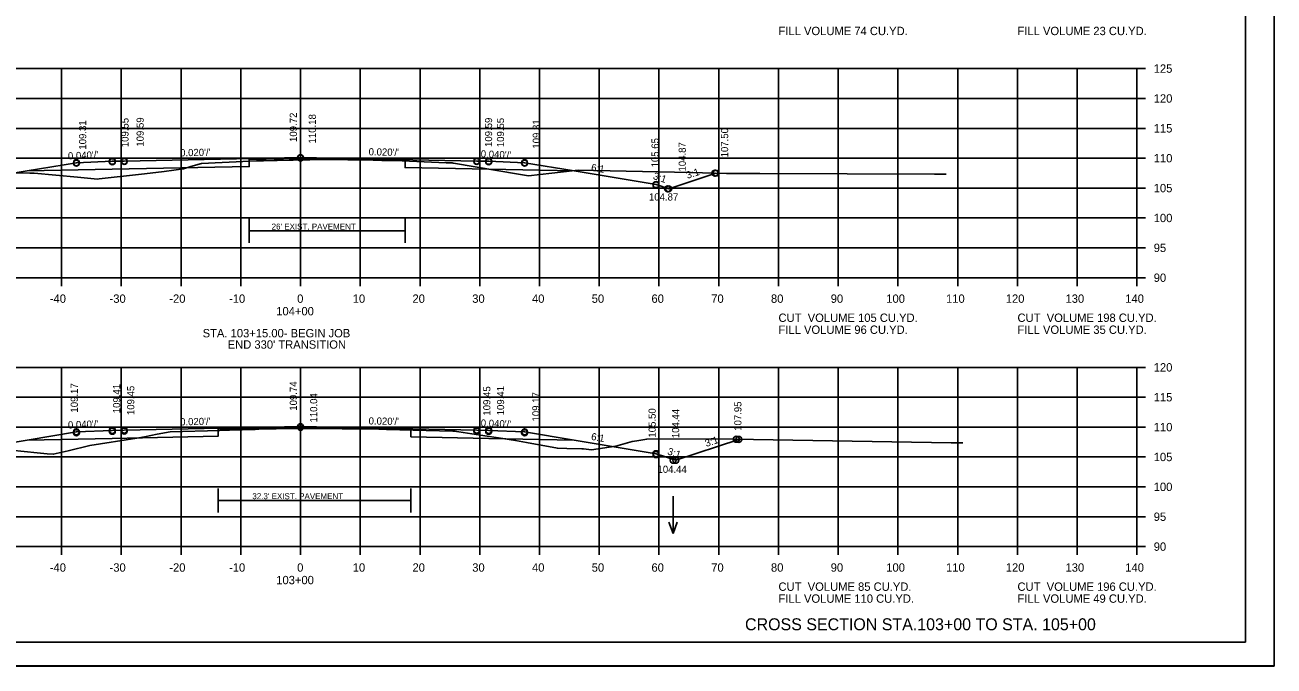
# Model space of a CAD drawing. Extents: x 1175611 to 1176402, y -433344 to -416213.
# Drawn here: x 1175734.9 to 1175943.9, y -433130.2 to -433022.9 of the extents above; entities that cross this region are included whole.
import ezdxf

# ---------------------------------------------------------------- set-up
doc = ezdxf.new("R2010")
doc.units = 0
for name, color, linetype in [('Default', 7, 'Continuous'), ('R_Alt Surface', 7, 'Continuous'), ('R_Axis', 7, 'Continuous'), ('R_Axis Annot', 7, 'Continuous'), ('R_Border', 7, 'Continuous'), ('R_Draft', 7, 'Continuous'), ('R_Exist Surface', 7, 'Continuous'), ('R_Fin Surface', 7, 'Continuous'), ('R_Grid', 7, 'Continuous'), ('R_No Plot', 7, 'Continuous'), ('R_Water Annot', 7, 'Continuous'), ('R_Xsect Elev', 7, 'Continuous'), ('R_Xsect Slope', 7, 'Continuous')]:
    doc.layers.add(name, color=color, linetype=linetype)

msp = doc.modelspace()

# ---------------------------------------------------------------- linework, layer by layer
at = {"layer": 'R_Alt Surface'}
for points in [[(1175735.2, -433047.34), (1175749.47, -433047.06), (1175772.4, -433046.6), (1175772.4, -433045.43), (1175780.97, -433045.26), (1175798.47, -433045.61), (1175798.47, -433046.78), (1175812.47, -433047.06), (1175826.75, -433047.34)], [(1175735.2, -433092.38), (1175749.47, -433092.1), (1175767.17, -433091.74), (1175767.17, -433090.57), (1175780.97, -433090.3), (1175799.45, -433090.67), (1175799.45, -433091.83), (1175812.47, -433092.1), (1175826.75, -433092.38)]]:
    msp.add_lwpolyline(points, dxfattribs=at)
at = {"layer": 'R_Axis'}
for p, q in [((1175920.97, -433065.21), (1175920.97, -433030.21)), ((1175922.37, -433030.21), (1175920.97, -433030.21)), ((1175922.37, -433035.21), (1175920.97, -433035.21)), ((1175922.37, -433040.21), (1175920.97, -433040.21)), ((1175922.37, -433045.21), (1175920.97, -433045.21)), ((1175922.37, -433050.21), (1175920.97, -433050.21)), ((1175922.37, -433055.21), (1175920.97, -433055.21)), ((1175922.37, -433060.21), (1175920.97, -433060.21)), ((1175640.97, -433065.21), (1175920.97, -433065.21)), ((1175740.97, -433066.61), (1175740.97, -433065.21)), ((1175750.97, -433066.61), (1175750.97, -433065.21)), ((1175760.97, -433066.61), (1175760.97, -433065.21)), ((1175770.97, -433066.61), (1175770.97, -433065.21)), ((1175780.97, -433066.61), (1175780.97, -433065.21)), ((1175790.97, -433066.61), (1175790.97, -433065.21)), ((1175800.97, -433066.61), (1175800.97, -433065.21)), ((1175810.97, -433066.61), (1175810.97, -433065.21)), ((1175820.97, -433066.61), (1175820.97, -433065.21)), ((1175830.97, -433066.61), (1175830.97, -433065.21)), ((1175840.97, -433066.61), (1175840.97, -433065.21)), ((1175850.97, -433066.61), (1175850.97, -433065.21)), ((1175860.97, -433066.61), (1175860.97, -433065.21)), ((1175870.97, -433066.61), (1175870.97, -433065.21)), ((1175880.97, -433066.61), (1175880.97, -433065.21)), ((1175890.97, -433066.61), (1175890.97, -433065.21)), ((1175900.97, -433066.61), (1175900.97, -433065.21)), ((1175910.97, -433066.61), (1175910.97, -433065.21)), ((1175920.97, -433066.61), (1175920.97, -433065.21)), ((1175922.37, -433065.21), (1175920.97, -433065.21)), ((1175920.97, -433110.21), (1175920.97, -433080.21)), ((1175922.37, -433080.21), (1175920.97, -433080.21)), ((1175922.37, -433085.21), (1175920.97, -433085.21)), ((1175922.37, -433090.21), (1175920.97, -433090.21)), ((1175922.37, -433095.21), (1175920.97, -433095.21)), ((1175922.37, -433100.21), (1175920.97, -433100.21)), ((1175922.37, -433105.21), (1175920.97, -433105.21)), ((1175640.97, -433110.21), (1175920.97, -433110.21)), ((1175740.97, -433111.61), (1175740.97, -433110.21)), ((1175750.97, -433111.61), (1175750.97, -433110.21)), ((1175760.97, -433111.61), (1175760.97, -433110.21)), ((1175770.97, -433111.61), (1175770.97, -433110.21)), ((1175780.97, -433111.61), (1175780.97, -433110.21)), ((1175790.97, -433111.61), (1175790.97, -433110.21)), ((1175800.97, -433111.61), (1175800.97, -433110.21)), ((1175810.97, -433111.61), (1175810.97, -433110.21)), ((1175820.97, -433111.61), (1175820.97, -433110.21)), ((1175830.97, -433111.61), (1175830.97, -433110.21)), ((1175840.97, -433111.61), (1175840.97, -433110.21)), ((1175850.97, -433111.61), (1175850.97, -433110.21)), ((1175860.97, -433111.61), (1175860.97, -433110.21)), ((1175870.97, -433111.61), (1175870.97, -433110.21)), ((1175880.97, -433111.61), (1175880.97, -433110.21)), ((1175890.97, -433111.61), (1175890.97, -433110.21)), ((1175900.97, -433111.61), (1175900.97, -433110.21)), ((1175910.97, -433111.61), (1175910.97, -433110.21)), ((1175920.97, -433111.61), (1175920.97, -433110.21)), ((1175922.37, -433110.21), (1175920.97, -433110.21))]:
    msp.add_line(p, q, dxfattribs=at)
at = {"layer": 'R_Border'}
for q in [(1175939.15, -432920.75), (1175622.97, -433126.21)]:
    msp.add_line((1175939.15, -433126.21), q, dxfattribs=at)
at = {"layer": 'R_Draft'}
for p, q in [((1175785.63, -433057.37), (1175772.4, -433057.37)), ((1175785.63, -433057.37), (1175798.47, -433057.37)), ((1175782.72, -433102.49), (1175767.17, -433102.49)), ((1175782.72, -433102.49), (1175799.45, -433102.49))]:
    msp.add_line(p, q, dxfattribs=at)
for points in [[(1175772.4, -433059.37), (1175772.4, -433055.37)], [(1175798.47, -433059.37), (1175798.47, -433055.37)], [(1175767.17, -433104.49), (1175767.17, -433100.49)], [(1175799.45, -433104.49), (1175799.45, -433100.49)]]:
    msp.add_lwpolyline(points, dxfattribs=at)
at = {"layer": 'R_Exist Surface'}
for points in [[(1175725.09, -433047.6), (1175735.69, -433047.71), (1175736.4, -433047.72), (1175743.63, -433048.39), (1175746.98, -433048.71), (1175747.29, -433048.67), (1175754.88, -433047.82), (1175758.16, -433047.41), (1175761.38, -433046.99), (1175762.62, -433046.62), (1175764.4, -433046.08), (1175772.47, -433045.69), (1175773.63, -433045.63), (1175774.37, -433045.62), (1175774.75, -433045.62), (1175776.57, -433045.6), (1175777.09, -433045.58), (1175779.07, -433045.51), (1175779.74, -433045.51), (1175782.55, -433045.49), (1175784.7, -433045.43), (1175785.14, -433045.42), (1175785.14, -433045.42), (1175785.6, -433045.41), (1175785.97, -433045.41), (1175787.11, -433045.44), (1175788.9, -433045.48), (1175789.35, -433045.5), (1175790.48, -433045.49), (1175791.18, -433045.5), (1175793.11, -433045.55), (1175794.56, -433045.6), (1175794.91, -433045.61), (1175795.27, -433045.61), (1175796.71, -433045.58), (1175796.72, -433045.58), (1175796.77, -433045.58), (1175805.35, -433045.96), (1175806.22, -433046), (1175806.41, -433046), (1175806.47, -433046.02), (1175806.55, -433046.03), (1175817.43, -433047.86), (1175819.12, -433048.15), (1175826.96, -433047.28), (1175827.43, -433047.23), (1175846.27, -433047.62), (1175852.28, -433047.74), (1175857.82, -433047.76), (1175887.06, -433047.87), (1175888.86, -433047.87), (1175889.03, -433047.87)], [(1175728.16, -433093.63), (1175736.87, -433094.54), (1175738.58, -433094.7), (1175739.58, -433094.75), (1175742.07, -433094.19), (1175745.72, -433093.31), (1175753.55, -433092.07), (1175754.87, -433091.86), (1175756.96, -433091.42), (1175759.17, -433091.03), (1175767.45, -433090.78), (1175770.72, -433090.67), (1175770.97, -433090.66), (1175771.21, -433090.66), (1175773.41, -433090.61), (1175774, -433090.56), (1175779.88, -433090.47), (1175782.97, -433090.44), (1175783.03, -433090.44), (1175783.56, -433090.43), (1175787.96, -433090.5), (1175794.06, -433090.56), (1175795.06, -433090.58), (1175795.38, -433090.59), (1175806.48, -433090.9), (1175806.84, -433090.91), (1175807.06, -433090.92), (1175807.12, -433090.92), (1175807.45, -433090.98), (1175811.08, -433091.57), (1175814.85, -433092.13), (1175816.96, -433092.44), (1175818.82, -433092.8), (1175823.98, -433093.74), (1175825.52, -433093.81), (1175828.08, -433093.83), (1175828.36, -433093.82), (1175829.66, -433094.01), (1175833.74, -433093.39), (1175836.48, -433092.61), (1175837.26, -433092.5), (1175838.91, -433092.21), (1175849.72, -433092.19), (1175849.89, -433092.19), (1175850.17, -433092.19), (1175889.89, -433092.84), (1175890.71, -433092.84), (1175891.8, -433092.84)]]:
    msp.add_lwpolyline(points, dxfattribs=at)
at = {"layer": 'R_Fin Surface'}
for points in [[(1175715.05, -433047.49), (1175721.47, -433049.63), (1175735.2, -433047.34), (1175743.47, -433045.96), (1175749.47, -433045.72), (1175751.47, -433045.68), (1175780.97, -433045.09), (1175810.47, -433045.68), (1175812.47, -433045.72), (1175818.47, -433045.96), (1175826.75, -433047.34), (1175840.47, -433049.63), (1175842.6, -433050.34), (1175850.51, -433047.71)], [(1175715.05, -433047.49), (1175721.47, -433049.63), (1175735.2, -433047.34), (1175743.47, -433045.96), (1175749.47, -433045.72), (1175751.47, -433045.68), (1175780.97, -433045.09), (1175810.47, -433045.68), (1175812.47, -433045.72), (1175818.47, -433045.96), (1175826.75, -433047.34), (1175840.47, -433049.63), (1175842.6, -433050.34), (1175850.51, -433047.71)], [(1175715.65, -433092.73), (1175721.47, -433094.67), (1175735.2, -433092.38), (1175743.47, -433091), (1175749.47, -433090.76), (1175751.47, -433090.72), (1175780.97, -433090.13), (1175810.47, -433090.72), (1175812.47, -433090.76), (1175818.47, -433091), (1175826.75, -433092.38), (1175840.47, -433094.67), (1175843.79, -433095.77), (1175854.33, -433092.26)], [(1175715.65, -433092.73), (1175721.47, -433094.67), (1175735.2, -433092.38), (1175743.47, -433091), (1175749.47, -433090.76), (1175751.47, -433090.72), (1175780.97, -433090.13), (1175810.47, -433090.72), (1175812.47, -433090.76), (1175818.47, -433091), (1175826.75, -433092.38), (1175840.47, -433094.67), (1175843.79, -433095.77), (1175854.33, -433092.26)]]:
    msp.add_lwpolyline(points, dxfattribs=at)
at = {"layer": 'R_Grid'}
for p, q in [((1175640.97, -433030.21), (1175920.97, -433030.21)), ((1175740.97, -433065.21), (1175740.97, -433030.21)), ((1175750.97, -433065.21), (1175750.97, -433030.21)), ((1175760.97, -433065.21), (1175760.97, -433030.21)), ((1175770.97, -433065.21), (1175770.97, -433030.21)), ((1175780.97, -433065.21), (1175780.97, -433030.21)), ((1175790.97, -433065.21), (1175790.97, -433030.21)), ((1175800.97, -433065.21), (1175800.97, -433030.21)), ((1175810.97, -433065.21), (1175810.97, -433030.21)), ((1175820.97, -433065.21), (1175820.97, -433030.21)), ((1175830.97, -433065.21), (1175830.97, -433030.21)), ((1175840.97, -433065.21), (1175840.97, -433030.21)), ((1175850.97, -433065.21), (1175850.97, -433030.21)), ((1175860.97, -433065.21), (1175860.97, -433030.21)), ((1175870.97, -433065.21), (1175870.97, -433030.21)), ((1175880.97, -433065.21), (1175880.97, -433030.21)), ((1175890.97, -433065.21), (1175890.97, -433030.21)), ((1175900.97, -433065.21), (1175900.97, -433030.21)), ((1175910.97, -433065.21), (1175910.97, -433030.21)), ((1175920.97, -433065.21), (1175920.97, -433030.21)), ((1175640.97, -433035.21), (1175920.97, -433035.21)), ((1175640.97, -433040.21), (1175920.97, -433040.21)), ((1175640.97, -433045.21), (1175920.97, -433045.21)), ((1175640.97, -433050.21), (1175920.97, -433050.21)), ((1175640.97, -433055.21), (1175920.97, -433055.21)), ((1175640.97, -433060.21), (1175920.97, -433060.21)), ((1175640.97, -433065.21), (1175920.97, -433065.21)), ((1175640.97, -433080.21), (1175920.97, -433080.21)), ((1175740.97, -433110.21), (1175740.97, -433080.21)), ((1175750.97, -433110.21), (1175750.97, -433080.21)), ((1175760.97, -433110.21), (1175760.97, -433080.21)), ((1175770.97, -433110.21), (1175770.97, -433080.21)), ((1175780.97, -433110.21), (1175780.97, -433080.21)), ((1175790.97, -433110.21), (1175790.97, -433080.21)), ((1175800.97, -433110.21), (1175800.97, -433080.21)), ((1175810.97, -433110.21), (1175810.97, -433080.21)), ((1175820.97, -433110.21), (1175820.97, -433080.21)), ((1175830.97, -433110.21), (1175830.97, -433080.21)), ((1175840.97, -433110.21), (1175840.97, -433080.21)), ((1175850.97, -433110.21), (1175850.97, -433080.21)), ((1175860.97, -433110.21), (1175860.97, -433080.21)), ((1175870.97, -433110.21), (1175870.97, -433080.21)), ((1175880.97, -433110.21), (1175880.97, -433080.21)), ((1175890.97, -433110.21), (1175890.97, -433080.21)), ((1175900.97, -433110.21), (1175900.97, -433080.21)), ((1175910.97, -433110.21), (1175910.97, -433080.21)), ((1175920.97, -433110.21), (1175920.97, -433080.21)), ((1175640.97, -433085.21), (1175920.97, -433085.21)), ((1175640.97, -433090.21), (1175920.97, -433090.21)), ((1175640.97, -433095.21), (1175920.97, -433095.21)), ((1175640.97, -433100.21), (1175920.97, -433100.21)), ((1175640.97, -433105.21), (1175920.97, -433105.21)), ((1175640.97, -433110.21), (1175920.97, -433110.21))]:
    msp.add_line(p, q, dxfattribs=at)
at = {"layer": 'R_No Plot'}
msp.add_line((1175610.57, -433130.19), (1175943.91, -433130.19), dxfattribs=at)
msp.add_lwpolyline([(1175610.57, -432916.86), (1175943.91, -432916.86), (1175943.91, -433130.2), (1175610.57, -433130.2)], close=True, dxfattribs=at)
for centre in [(1175743.47, -433045.96), (1175743.47, -433046.03), (1175749.47, -433045.72), (1175749.47, -433045.79), (1175751.47, -433045.68), (1175751.47, -433045.75), (1175780.97, -433045.09), (1175780.97, -433045.16), (1175810.47, -433045.68), (1175810.47, -433045.75), (1175812.47, -433045.72), (1175812.47, -433045.79), (1175818.47, -433045.96), (1175818.47, -433046.03), (1175850.33, -433047.7), (1175850.51, -433047.71), (1175850.51, -433047.71), (1175840.47, -433049.63), (1175840.47, -433049.69), (1175842.41, -433050.34), (1175842.6, -433050.34), (1175842.6, -433050.34), (1175780.97, -433090.13), (1175780.97, -433090.28), (1175743.47, -433091), (1175743.47, -433091.15), (1175749.47, -433090.76), (1175749.47, -433090.91), (1175751.47, -433090.72), (1175751.47, -433090.87), (1175810.47, -433090.72), (1175810.47, -433090.87), (1175812.47, -433090.76), (1175812.47, -433090.91), (1175818.47, -433091), (1175818.47, -433091.15), (1175853.9, -433092.25), (1175854.33, -433092.26), (1175854.33, -433092.26), (1175840.47, -433094.67), (1175840.47, -433094.82), (1175843.34, -433095.77), (1175843.79, -433095.77), (1175843.79, -433095.77)]:
    msp.add_circle(centre, 0.5, dxfattribs=at)
at = {"layer": 'R_Water Annot'}
for p, q in [((1175843.32, -433101.76), (1175843.32, -433108.04)), ((1175843.32, -433108.04), (1175842.62, -433106.12)), ((1175843.32, -433108.04), (1175844.02, -433106.12))]:
    msp.add_line(p, q, dxfattribs=at)

# ---------------------------------------------------------------- texts
at = {"layer": 'Default'}
for s, p in [('FILL VOLUME 74 CU.YD.', (1175860.97, -433024.61)), ('FILL VOLUME 23 CU.YD.', (1175900.97, -433024.61)), ('CUT  VOLUME 105 CU.YD.', (1175860.97, -433072.61)), ('CUT  VOLUME 198 CU.YD.', (1175900.97, -433072.61)), ('FILL VOLUME 96 CU.YD.', (1175860.97, -433074.61)), ('FILL VOLUME 35 CU.YD.', (1175900.97, -433074.61)), ('CUT  VOLUME 85 CU.YD.', (1175860.97, -433117.61)), ('CUT  VOLUME 196 CU.YD.', (1175900.97, -433117.61)), ('FILL VOLUME 110 CU.YD.', (1175860.97, -433119.61)), ('FILL VOLUME 49 CU.YD.', (1175900.97, -433119.61))]:
    msp.add_text(s, height=1.4, dxfattribs=at).set_placement(p)
at = {"layer": 'R_Axis Annot'}
for s, p in [('125', (1175923.77, -433030.91)), ('120', (1175923.77, -433035.91)), ('115', (1175923.77, -433040.91)), ('110', (1175923.77, -433045.91)), ('105', (1175923.77, -433050.91)), ('100', (1175923.77, -433055.91)), ('95', (1175923.77, -433060.91)), ('90', (1175923.77, -433065.91)), ('-40', (1175739.01, -433069.41)), ('-30', (1175749.01, -433069.41)), ('-20', (1175759.01, -433069.41)), ('-10', (1175769.01, -433069.41)), ('0', (1175780.41, -433069.41)), ('10', (1175789.71, -433069.41)), ('20', (1175799.71, -433069.41)), ('30', (1175809.71, -433069.41)), ('40', (1175819.71, -433069.41)), ('50', (1175829.71, -433069.41)), ('60', (1175839.71, -433069.41)), ('70', (1175849.71, -433069.41)), ('80', (1175859.71, -433069.41)), ('90', (1175869.71, -433069.41)), ('100', (1175879.01, -433069.41)), ('110', (1175889.01, -433069.41)), ('120', (1175899.01, -433069.41)), ('130', (1175909.01, -433069.41)), ('140', (1175919.01, -433069.41)), ('104+00', (1175776.91, -433071.51)), ('STA. 103+15.00- BEGIN JOB', (1175764.59, -433075.19)), ("END 330' TRANSITION", (1175768.78, -433077.09)), ('120', (1175923.77, -433080.91)), ('115', (1175923.77, -433085.91)), ('110', (1175923.77, -433090.91)), ('105', (1175923.77, -433095.91)), ('100', (1175923.77, -433100.91)), ('95', (1175923.77, -433105.91)), ('90', (1175923.77, -433110.91)), ('-40', (1175739.01, -433114.41)), ('-30', (1175749.01, -433114.41)), ('-20', (1175759.01, -433114.41)), ('-10', (1175769.01, -433114.41)), ('0', (1175780.41, -433114.41)), ('10', (1175789.71, -433114.41)), ('20', (1175799.71, -433114.41)), ('30', (1175809.71, -433114.41)), ('40', (1175819.71, -433114.41)), ('50', (1175829.71, -433114.41)), ('60', (1175839.71, -433114.41)), ('70', (1175849.71, -433114.41)), ('80', (1175859.71, -433114.41)), ('90', (1175869.71, -433114.41)), ('100', (1175879.01, -433114.41)), ('110', (1175889.01, -433114.41)), ('120', (1175899.01, -433114.41)), ('130', (1175909.01, -433114.41)), ('140', (1175919.01, -433114.41)), ('103+00', (1175776.91, -433116.51))]:
    msp.add_text(s, height=1.4, dxfattribs=at).set_placement(p)
at = {"layer": 'R_Draft'}
for s, height, p in [("26' EXIST. PAVEMENT", 1, (1175776.14, -433057.15)), ("32.3' EXIST. PAVEMENT", 1, (1175772.91, -433102.27)), ('CROSS SECTION STA.103+00 TO STA. 105+00', 2, (1175855.37, -433124.21))]:
    msp.add_text(s, height=height, dxfattribs=at).set_placement(p)
at = {"layer": 'R_Xsect Elev'}
for s, p in [('109.31', (1175745.11, -433043.78)), ('109.55', (1175752.19, -433043.37)), ('109.59', (1175754.73, -433043.28)), ('109.72', (1175780.37, -433042.49)), ('110.18', (1175783.54, -433042.74)), ('109.59', (1175813.04, -433043.33)), ('109.55', (1175815.04, -433043.37)), ('109.31', (1175821.04, -433043.61)), ('107.50', (1175852.55, -433045.07)), ('105.65', (1175840.91, -433046.75)), ('104.87', (1175845.46, -433047.44)), ('109.17', (1175743.71, -433087.78)), ('109.41', (1175750.79, -433087.89)), ('109.45', (1175753.15, -433088.2)), ('109.74', (1175780.37, -433087.47)), ('109.45', (1175812.75, -433088.29)), ('109.41', (1175815.05, -433088.24)), ('110.04', (1175783.77, -433089.45)), ('109.17', (1175820.97, -433089.27)), ('105.50', (1175840.42, -433091.97)), ('104.44', (1175844.35, -433092.07)), ('107.95', (1175854.77, -433090.83))]:
    msp.add_text(s, height=1.2, rotation=90, dxfattribs=at).set_placement(p)
for s, p in [('104.87', (1175839.29, -433052.29)), ('104.44', (1175840.72, -433097.87))]:
    msp.add_text(s, height=1.2, dxfattribs=at).set_placement(p)
at = {"layer": 'R_Xsect Slope'}
for s, rotation, p in [("0.020'/'", 1.1458, (1175760.83, -433044.9)), ("0.020'/'", 358.8542, (1175792.36, -433044.72)), ("0.040'/'", 2.2906, (1175742.07, -433045.42)), ("0.040'/'", 357.7094, (1175811.12, -433045.07)), ('6:1', 350.5377, (1175829.55, -433047.3)), ('3:1', 341.5651, (1175839.88, -433048.67)), ('3:1', 18.4349, (1175845.74, -433048.68)), ("0.040'/'", 2.2906, (1175742.07, -433090.46)), ("0.020'/'", 1.1458, (1175760.83, -433089.93)), ("0.020'/'", 358.8542, (1175792.36, -433089.76)), ("0.040'/'", 357.7094, (1175811.12, -433090.11)), ('6:1', 350.5377, (1175829.55, -433092.34)), ('3:1', 18.4349, (1175848.9, -433093.54)), ('3:1', 341.5651, (1175842.29, -433094.75))]:
    msp.add_text(s, height=1.2, rotation=rotation, dxfattribs=at).set_placement(p)

doc.saveas('drawing.dxf')
